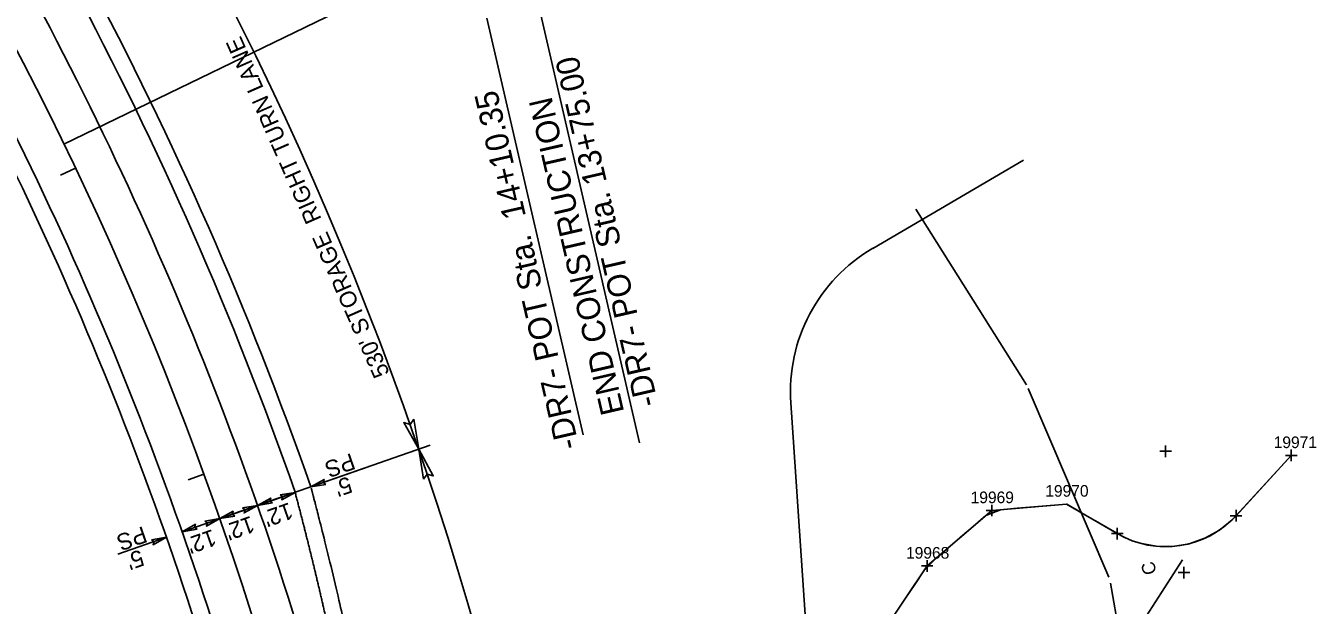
# Model space of a CAD drawing. Extents: x 472216 to 481979, y 489069 to 507339.
# Drawn here: x 481098.2 to 481486.2, y 492610.4 to 492784.8 of the extents above; entities that cross this region are included whole.
import ezdxf

# ---------------------------------------------------------------- set-up
doc = ezdxf.new("R2010")
doc.units = 0
for name, color, linetype in [('Old_Level_12', 7, 'Continuous'), ('Prop Drainage Structure Box Number Symbol CELL', 7, 'Continuous'), ('Prop Drainage Structure Outlet Berm Ditch 850 10 CELL', 7, 'Continuous'), ('Prop Drainage Structure Pipe CSP 15in', 7, 'Continuous'), ('Prop Drainage Structure Pipe RCP 24in Class III', 7, 'Continuous'), ('Prop Drainage Structure Pipe RCP 24in Class III Label', 7, 'Continuous'), ('Prop Erosion Embankment Toe Protection CELL', 7, 'Continuous'), ('Prop Erosion Embankment Toe Protection Label', 7, 'Continuous'), ('Sheet Block Revision CELL', 7, 'Continuous'), ('Sheet Block Title CELL', 7, 'Continuous'), ('Sheet North Arrow Point CELL', 7, 'Continuous'), ('Sheet PE Seal Cell', 7, 'Continuous'), ('Sheet Plot Border Inside CELL', 7, 'Continuous'), ('Sheet Plot Border Outside CELL', 7, 'Continuous')]:
    doc.layers.add(name, color=color, linetype=linetype)

msp = doc.modelspace()

# ---------------------------------------------------------------- linework, layer by layer
at = {"layer": 'Old_Level_12'}
for p, q in [((481252.75, 492789.47), (481282.75, 492659.34)), ((481236.85, 492787.08), (481265.75, 492661.72))]:
    msp.add_line(p, q, dxfattribs=at)
at = {"layer": 'Prop Drainage Structure Box Number Symbol CELL'}
for p, q in [((481352.84, 492717.84), (481398.24, 492744.43)), ((481342.72, 492458.26), (481328.23, 492671.3))]:
    msp.add_line(p, q, dxfattribs=at)
msp.add_arc((481378.11, 492674.7), 50, 120.3591, 183.8924, dxfattribs=at)
at = {"layer": 'Prop Drainage Structure Outlet Berm Ditch 850 10 CELL'}
for points in [[(481214.82, 492666.39), (481216.32, 492657.38), (481211.83, 492665.4), (481213.72, 492664.84)], [(481217.72, 492648.36), (481216.32, 492657.38), (481220.72, 492649.31), (481218.84, 492649.89)], [(481188.38, 492646.8), (481183.88, 492646.04), (481187.89, 492648.29), (481187.61, 492647.35)], [(481172.34, 492641.19), (481167.83, 492640.43), (481171.84, 492642.68), (481171.56, 492641.74)], [(481174.66, 492643.64), (481179.16, 492644.39), (481175.15, 492642.14), (481175.43, 492643.09)], [(481161.01, 492637.23), (481156.51, 492636.47), (481160.51, 492638.72), (481160.23, 492637.78)], [(481163.33, 492639.68), (481167.83, 492640.43), (481163.83, 492638.18), (481164.1, 492639.13)], [(481149.68, 492633.26), (481145.18, 492632.51), (481149.18, 492634.76), (481148.91, 492633.82)], [(481152, 492635.72), (481156.51, 492636.47), (481152.5, 492634.22), (481152.78, 492635.17)], [(481135.95, 492630.11), (481140.46, 492630.86), (481136.45, 492628.61), (481136.73, 492629.56)]]:
    msp.add_lwpolyline(points, close=True, dxfattribs=at)
at = {"layer": 'Prop Drainage Structure Pipe RCP 24in Class III'}
for p, q in [((481399.06, 492676.79), (481365.8, 492729.67)), ((481423.86, 492618.87), (481399.64, 492675.67)), ((481434.09, 492560.85), (481424.39, 492617.09))]:
    msp.add_line(p, q, dxfattribs=at)
at = {"layer": 'Prop Drainage Structure Pipe RCP 24in Class III Label'}
for radius, start, end in [(1084, 19.26895, 28.12582), (1048, 12.98112, 28.12513)]:
    msp.add_arc((480155.89, 492286.67), radius, start, end, dxfattribs=at)
msp.add_spline([(481191.06, 492594.6), (481190.91, 492595.28), (481190.77, 492595.95), (481190.62, 492596.63), (481190.47, 492597.3), (481190.33, 492597.98), (481190.18, 492598.65), (481190.03, 492599.33), (481189.89, 492600), (481189.74, 492600.68), (481189.59, 492601.35), (481189.44, 492602.03), (481189.29, 492602.7), (481189.14, 492603.38), (481188.99, 492604.05), (481188.84, 492604.73), (481188.69, 492605.4), (481188.54, 492606.07), (481188.38, 492606.75), (481188.23, 492607.42), (481188.08, 492608.1), (481187.92, 492608.77), (481187.77, 492609.44), (481187.62, 492610.12), (481187.46, 492610.79), (481187.31, 492611.47), (481187.15, 492612.14), (481186.99, 492612.81), (481186.84, 492613.49), (481186.68, 492614.16), (481186.52, 492614.83), (481186.37, 492615.51), (481186.21, 492616.18), (481186.05, 492616.85), (481185.89, 492617.53), (481185.73, 492618.2), (481185.57, 492618.87), (481185.41, 492619.55), (481185.25, 492620.22), (481185.09, 492620.89), (481184.92, 492621.56), (481184.76, 492622.24), (481184.6, 492622.91), (481184.44, 492623.58), (481184.27, 492624.25), (481184.11, 492624.93), (481183.94, 492625.6), (481183.78, 492626.27), (481183.61, 492626.94), (481183.45, 492627.61), (481183.28, 492628.29), (481183.12, 492628.96), (481182.95, 492629.63), (481182.78, 492630.3), (481182.61, 492630.97), (481182.44, 492631.65), (481182.28, 492632.32), (481182.11, 492632.99), (481181.94, 492633.66), (481181.77, 492634.33), (481181.6, 492635), (481181.42, 492635.67), (481181.25, 492636.34), (481181.08, 492637.02), (481180.91, 492637.69), (481180.74, 492638.36), (481180.56, 492639.03), (481180.39, 492639.7), (481180.21, 492640.37), (481180.04, 492641.04), (481179.87, 492641.71), (481179.69, 492642.38), (481179.51, 492643.05), (481179.16, 492644.39)], degree=3, dxfattribs=at)
at = {"layer": 'Prop Erosion Embankment Toe Protection CELL'}
for radius, start, end in [(1089, 19.26895, 28.12582), (1043, 12.98112, 28.12513)]:
    msp.add_arc((480155.89, 492286.67), radius, start, end, dxfattribs=at)
msp.add_open_spline([(481195.95, 492595.65), (481195.92, 492595.78), (481195.89, 492595.91), (481195.83, 492596.17), (481195.8, 492596.31), (481195.75, 492596.57), (481195.72, 492596.7), (481195.69, 492596.86), (481195.68, 492596.89), (481195.66, 492596.96), (481195.66, 492596.99), (481195.64, 492597.09), (481195.51, 492597.68), (481195.16, 492599.32), (481194.35, 492602.98), (481192.72, 492610.3), (481190.29, 492620.74), (481187.74, 492631.14), (481185.89, 492638.41), (481185.05, 492641.65), (481184.74, 492642.82), (481184.69, 492643.01), (481184.68, 492643.08), (481184.64, 492643.21), (481184.62, 492643.27), (481184.57, 492643.47), (481184.54, 492643.6), (481184.47, 492643.86), (481184.42, 492644.05), (481184.37, 492644.24), (481184.34, 492644.34), (481184.34, 492644.37), (481184.32, 492644.44), (481184.28, 492644.6), (481184.17, 492645.02), (481184.06, 492645.41), (481184, 492645.66)], degree=3, dxfattribs=at)
at = {"layer": 'Prop Erosion Embankment Toe Protection Label'}
msp.add_arc((480155.89, 492286.67), 1072, 12.98112, 28.12582, dxfattribs=at)
at = {"layer": 'Sheet Block Revision CELL'}
for p, q in [((481156.51, 492636.47), (481219.8, 492658.6)), ((481183.88, 492646.04), (481201.15, 492652.08)), ((481145.18, 492632.51), (481179.16, 492644.39)), ((481125.83, 492625.75), (481140.46, 492630.86))]:
    msp.add_line(p, q, dxfattribs=at)
msp.add_arc((480214.14, 492312.08), 1060, 12.98112, 48.98584, dxfattribs=at)
at = {"layer": 'Sheet Block Title CELL'}
msp.add_line((481109.64, 492749.22), (481333.77, 492857.92), dxfattribs=at)
at = {"layer": 'Sheet North Arrow Point CELL'}
msp.add_arc((480155.89, 492286.67), 1060, 12.98112, 71.78843, dxfattribs=at)
msp.add_arc((480155.89, 492286.67), 1060, 12.98112, 71.78843, dxfattribs=at)
at = {"layer": 'Sheet PE Seal Cell'}
for p, q in [((481113.1, 492742.01), (481108.59, 492739.87)), ((481151.74, 492649.82), (481147.04, 492648.11))]:
    msp.add_line(p, q, dxfattribs=at)
at = {"layer": 'Sheet Plot Border Inside CELL'}
for p, q in [((481442.67, 492656.75), (481439.17, 492656.75)), ((481440.92, 492658.5), (481440.92, 492655)), ((481478.72, 492657.26), (481478.72, 492653.76)), ((481462.12, 492637.36), (481478.72, 492655.51)), ((481480.47, 492655.51), (481476.97, 492655.51)), ((481369.23, 492622.22), (481388.67, 492638.93)), ((481390.42, 492638.93), (481386.92, 492638.93)), ((481388.67, 492638.93), (481411.17, 492640.88)), ((481388.67, 492640.68), (481388.67, 492637.18)), ((481411.17, 492640.88), (481426.4, 492631.96)), ((481463.87, 492637.36), (481460.37, 492637.36)), ((481462.12, 492639.11), (481462.12, 492635.61)), ((481426.4, 492633.71), (481426.4, 492630.21)), ((481428.15, 492631.96), (481424.65, 492631.96)), ((481351.7, 492596.16), (481369.23, 492622.22)), ((481370.98, 492622.22), (481367.48, 492622.22)), ((481369.23, 492623.97), (481369.23, 492620.47)), ((481370.69, 492507.28), (481446.02, 492624.1)), ((481446.44, 492621.97), (481446.44, 492618.47)), ((481448.19, 492620.22), (481444.69, 492620.22))]:
    msp.add_line(p, q, dxfattribs=at)
msp.add_arc((481440.92, 492656.75), 28.73, 239.6398, 317.5487, dxfattribs=at)
msp.add_arc((481440.92, 492656.75), 28.73, 239.6398, 317.5487, dxfattribs=at)
at = {"layer": 'Sheet Plot Border Outside CELL'}
for p, q in [((481474.49, 492650.89), (481477.87, 492654.58)), ((481477.87, 492654.58), (481478.17, 492654.91)), ((481471.12, 492647.2), (481474.49, 492650.89)), ((481467.74, 492643.51), (481471.12, 492647.2)), ((481464.37, 492639.82), (481467.74, 492643.51)), ((481383.08, 492634.13), (481386.88, 492637.39)), ((481386.88, 492637.39), (481391.29, 492639.16)), ((481391.29, 492639.16), (481396.27, 492639.59)), ((481396.27, 492639.59), (481401.26, 492640.02)), ((481401.26, 492640.02), (481406.24, 492640.46)), ((481406.24, 492640.46), (481411.21, 492640.86)), ((481411.21, 492640.86), (481415.53, 492638.33)), ((481460.96, 492636.16), (481464.37, 492639.82)), ((481379.29, 492630.87), (481383.08, 492634.13)), ((481419.84, 492635.8), (481424.15, 492633.28)), ((481457.09, 492633), (481460.96, 492636.16)), ((481375.5, 492627.61), (481379.29, 492630.87)), ((481424.15, 492633.28), (481428.52, 492630.84)), ((481448.02, 492628.91), (481452.73, 492630.56)), ((481452.73, 492630.56), (481457.09, 492633)), ((481371.71, 492624.35), (481375.5, 492627.61)), ((481433.19, 492629.08), (481438.1, 492628.16)), ((481438.1, 492628.16), (481443.09, 492628.1)), ((481443.09, 492628.1), (481448.02, 492628.91)), ((481368.27, 492620.78), (481371.71, 492624.35)), ((481365.47, 492616.63), (481368.27, 492620.78)), ((481362.68, 492612.49), (481365.47, 492616.63))]:
    msp.add_line(p, q, dxfattribs=at)

# ---------------------------------------------------------------- texts
at = {"layer": 'Old_Level_12'}
for s, p in [('-DR7- POT Sta. 13+75.00', (481288.38, 492670.94)), ('-DR7- POT Sta.  14+10.35', (481264.63, 492658.07)), ('END CONSTRUCTION', (481278.15, 492668.58))]:
    msp.add_text(s, height=7, rotation=102.9811, dxfattribs=at).set_placement(p)
at = {"layer": 'Prop Drainage Structure Pipe CSP 15in'}
for s, rotation, p in [("530' STORAGE  RIGHT TURN LANE", 113.8161, (481207.67, 492680.24)), ('PS', 199.269, (481196.07, 492656.31)), ("5'", 199.269, (481195.19, 492649.29)), ("12'", 199.269, (481177.41, 492641.44)), ('PS', 199.269, (481133.48, 492634.29)), ("12'", 199.269, (481165.87, 492637.4)), ("12'", 199.269, (481154.33, 492633.37)), ("5'", 199.269, (481132.59, 492627.27))]:
    msp.add_text(s, height=5, rotation=rotation, dxfattribs=at).set_placement(p)
at = {"layer": 'Sheet Plot Border Inside CELL'}
for s, p in [('19971', (481473.43, 492657.71)), ('19970', (481404.75, 492643.08)), ('19969', (481382.3, 492641.13)), ('19968', (481362.87, 492624.42))]:
    msp.add_text(s, height=3.5, dxfattribs=at).set_placement(p)
msp.add_text('C', height=4, rotation=104.6298, dxfattribs=at).set_placement((481438.29, 492620.15))

doc.saveas('drawing.dxf')
